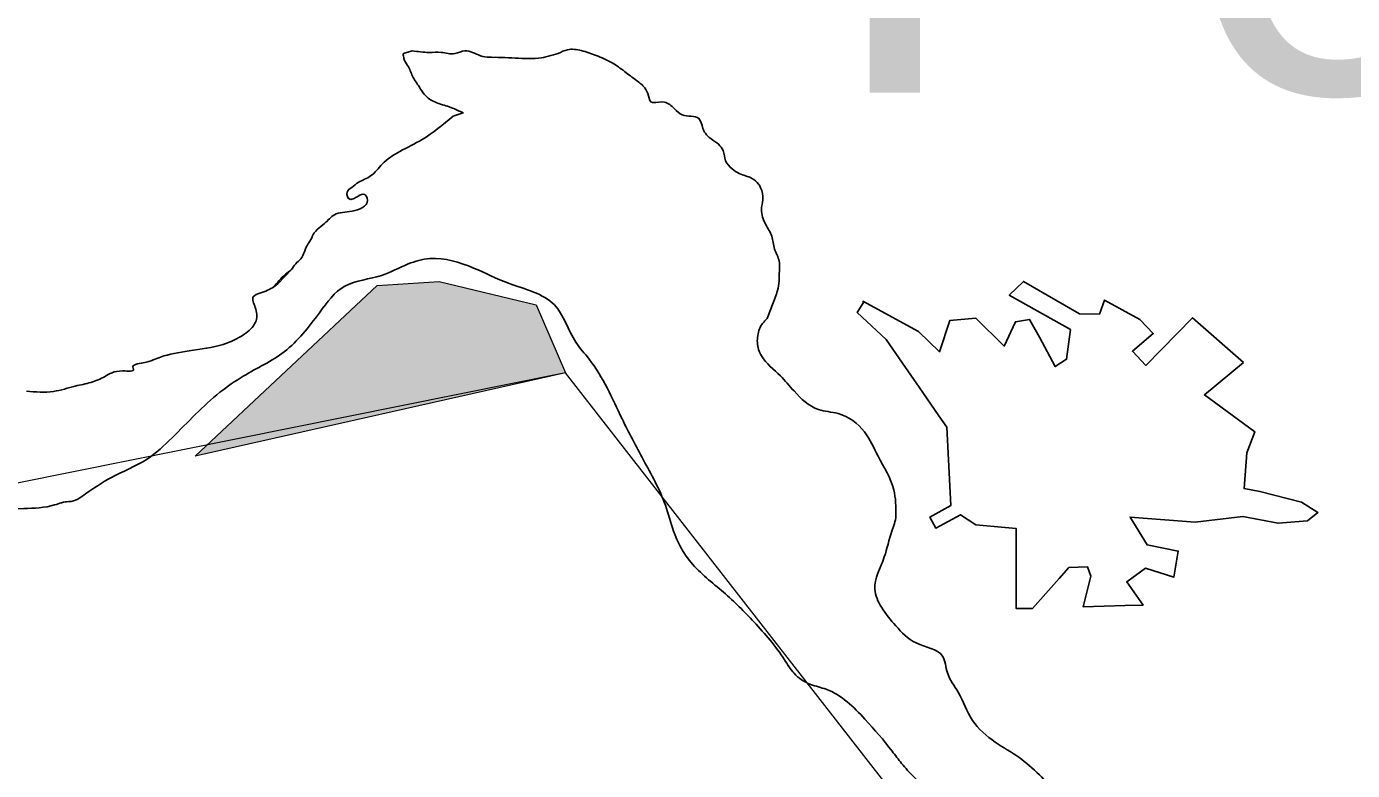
# Model space of a CAD drawing. Extents: x 553962 to 842807, y 8883888 to 9032388.
# Drawn here: x 816771 to 818416, y 9006758 to 9007679 of the extents above; entities that cross this region are included whole.
import ezdxf

# ---------------------------------------------------------------- set-up
doc = ezdxf.new("R2010")
doc.units = 0
doc.header["$LTSCALE"] = 160
doc.layers.add('60', color=7, linetype='Continuous', lineweight=13)

msp = doc.modelspace()

# ---------------------------------------------------------------- hatches: boundary and pattern name
at = {"layer": '60'}
msp.add_hatch(color=256, dxfattribs=at).paths.add_polyline_path([(816980.8, 9007147.1), (817206.5, 9007358.6), (817283.4, 9007363.4), (817403.5, 9007334.6), (817439.9, 9007250.2)])

# ---------------------------------------------------------------- linework, layer by layer
at = {"layer": '60', "lineweight": 25}
for p, q in [((817239.2, 9007646), (817249.8, 9007649.4)), ((817239.2, 9007646), (817249.8, 9007649.4)), ((817300.5, 9007568.3), (817313.1, 9007572.4)), ((817300.5, 9007568.3), (817313.1, 9007572.4)), ((817083.2, 9007360.5), (817100.3, 9007378.2)), ((817083.2, 9007360.5), (817100.3, 9007378.2))]:
    msp.add_line(p, q, dxfattribs=at)
at = {"layer": '60'}
for p, q in [((817249.8, 9007649.4), (817239.2, 9007646)), ((817313.1, 9007572.4), (817300.5, 9007568.3)), ((817100.3, 9007378.2), (817083.2, 9007360.5))]:
    msp.add_line(p, q, dxfattribs=at)
msp.add_lwpolyline([(809284.3, 9010160.7), (810756.7, 9009112.6), (812325.5, 9008709.5), (812980.6, 9007492.4), (814524.6, 9006649.8), (815924, 9005762.5), (816554.3, 9005447.1), (817144.7, 9004543.2), (819049.9, 9003658.9), (819443.8, 9004139.6), (818454.3, 9005312.2), (818060.4, 9005523.7), (817894.5, 9005899), (817954.7, 9006590.7), (817439.9, 9007250.2), (816422.3, 9007045.6), (814299.2, 9008405.6), (813459.3, 9010173.7)], dxfattribs=at)
msp.add_lwpolyline([(816980.8, 9007147.1), (817206.5, 9007358.6), (817283.4, 9007363.4), (817403.5, 9007334.6), (817439.9, 9007250.2)], close=True, dxfattribs=at)
at = {"layer": '60', "lineweight": 25}
for points in [[(818281.1, 9007263), (818217.8, 9007318.6), (818160.1, 9007259.5), (818143.2, 9007277.1), (818169.2, 9007298.9), (818152.3, 9007316.5), (818108.7, 9007340.4), (818102.4, 9007322.8), (818077.8, 9007323.5), (818008.1, 9007363.6), (817990.5, 9007346.7), (818066.5, 9007303.8), (818061.6, 9007267.2), (818047.5, 9007258.1), (818027.8, 9007294.7), (818015.8, 9007316.5), (817998.2, 9007313.7), (817984.2, 9007283.4), (817949, 9007317.9), (817916.6, 9007315.1), (817904, 9007276.4), (817877.9, 9007301.7), (817809, 9007339), (817809.7, 9007337.6)], [(817809.7, 9007337.6), (817801.9, 9007324.9), (817837.8, 9007291.8), (817858.2, 9007262.3), (817878.6, 9007232.7), (817903.2, 9007197.2), (817913.1, 9007182.8), (817918, 9007085.7), (817892, 9007071.6), (817899.4, 9007057.9), (817930.1, 9007074.5), (817949, 9007061.8), (817999, 9007057.5), (817999, 9006958.3), (818019.3, 9006958.3), (818052.4, 9006995.6), (818064.4, 9007009.1), (818087.6, 9007009.7), (818091.8, 9006998.4), (818082, 9006960.4), (818134.1, 9006961.8), (818156.6, 9006962.5), (818136.2, 9006991.4), (818159.4, 9007008.3), (818194.6, 9006997), (818200.2, 9007029.4), (818161.5, 9007037.1), (818140.4, 9007071.6), (818221.3, 9007065.3), (818280.4, 9007072.3), (818324, 9007063.9), (818360.6, 9007066.7), (818373.3, 9007077.2), (818352.9, 9007089.9), (818301.5, 9007103.3), (818281.8, 9007106.8), (818285.3, 9007151.1), (818295.2, 9007177.2), (818232.6, 9007222.9), (818281.1, 9007263)]]:
    msp.add_lwpolyline(points, dxfattribs=at)
for points in [[(817249.8, 9007649.4), (817270.8, 9007647.4), (817285.6, 9007647.4), (817302.9, 9007645.9), (817315.2, 9007649.4), (817334.6, 9007643.3), (817356.5, 9007641.3), (817390.2, 9007639.8), (817406.5, 9007640.3), (817431.1, 9007646)], [(817249.8, 9007649.4), (817270.8, 9007647.4), (817285.6, 9007647.4), (817302.9, 9007645.9), (817315.2, 9007649.4), (817334.6, 9007643.3), (817356.5, 9007641.3), (817390.2, 9007639.8), (817406.5, 9007640.3), (817431.1, 9007646)], [(817431.1, 9007646), (817442.6, 9007650.8), (817459.5, 9007649.7), (817477.9, 9007643.6), (817497.9, 9007634.5), (817513.2, 9007623.8), (817528.1, 9007612.7), (817538.3, 9007603.5), (817542.9, 9007593.4), (817548, 9007585.2), (817548.5, 9007585.2), (817562.8, 9007585.8), (817575.1, 9007577.6), (817584.8, 9007570), (817605.3, 9007565.4), (817610.4, 9007553.3), (817613.5, 9007547.2), (817620.2, 9007540.6), (817629.9, 9007533.5), (817635.5, 9007525.8), (817638.6, 9007513.1), (817646.8, 9007503), (817655.5, 9007497.4), (817671.3, 9007491.3), (817679.5, 9007484.2), (817682.1, 9007479.6), (817684.6, 9007464.9), (817683.1, 9007452.7), (817688.2, 9007434.4), (817695.9, 9007419.7), (817699.4, 9007403.5), (817705.1, 9007388.7), (817705.1, 9007371.5), (817705.1, 9007363.8), (817703, 9007352.2), (817696.9, 9007334.9), (817690, 9007317.6)], [(817431.1, 9007646), (817442.6, 9007650.8), (817459.5, 9007649.7), (817477.9, 9007643.6), (817497.9, 9007634.5), (817513.2, 9007623.8), (817528.1, 9007612.7), (817538.3, 9007603.5), (817542.9, 9007593.4), (817548, 9007585.2), (817548.5, 9007585.2), (817562.8, 9007585.8), (817575.1, 9007577.6), (817584.8, 9007570), (817605.3, 9007565.4), (817610.4, 9007553.3), (817613.5, 9007547.2), (817620.2, 9007540.6), (817629.9, 9007533.5), (817635.5, 9007525.8), (817638.6, 9007513.1), (817646.8, 9007503), (817655.5, 9007497.4), (817671.3, 9007491.3), (817679.5, 9007484.2), (817682.1, 9007479.6), (817684.6, 9007464.9), (817683.1, 9007452.7), (817688.2, 9007434.4), (817695.9, 9007419.7), (817699.4, 9007403.5), (817705.1, 9007388.7), (817705.1, 9007371.5), (817705.1, 9007363.8), (817703, 9007352.2), (817696.9, 9007334.9), (817690, 9007317.6)], [(817313.1, 9007572.4), (817299.8, 9007578.4), (817283, 9007584), (817269.7, 9007590.6), (817257.5, 9007606.3), (817250.3, 9007618), (817244.2, 9007631.2), (817239.6, 9007639.8), (817239.1, 9007642.8), (817238.6, 9007644.9), (817239.2, 9007646)], [(817313.1, 9007572.4), (817299.8, 9007578.4), (817283, 9007584), (817269.7, 9007590.6), (817257.5, 9007606.3), (817250.3, 9007618), (817244.2, 9007631.2), (817239.6, 9007639.8), (817239.1, 9007642.8), (817238.6, 9007644.9), (817239.2, 9007646)], [(817100.3, 9007378.2), (817105.4, 9007385.3), (817111.5, 9007391.4), (817120.2, 9007409.6), (817125.3, 9007417.7), (817125.8, 9007419.2), (817141.1, 9007435.5), (817153.4, 9007446.1), (817175.3, 9007450.7), (817194.2, 9007464.4), (817190.6, 9007471.5), (817183, 9007469.4), (817177.9, 9007466.4), (817172.3, 9007465.4), (817169.2, 9007474), (817174.8, 9007480.1), (817183, 9007486.2), (817198.3, 9007494.3), (817212.6, 9007509), (817234.5, 9007524.7), (817262.1, 9007539.4), (817300.5, 9007568.3)], [(817100.3, 9007378.2), (817105.4, 9007385.3), (817111.5, 9007391.4), (817120.2, 9007409.6), (817125.3, 9007417.7), (817125.8, 9007419.2), (817141.1, 9007435.5), (817153.4, 9007446.1), (817175.3, 9007450.7), (817194.2, 9007464.4), (817190.6, 9007471.5), (817183, 9007469.4), (817177.9, 9007466.4), (817172.3, 9007465.4), (817169.2, 9007474), (817174.8, 9007480.1), (817183, 9007486.2), (817198.3, 9007494.3), (817212.6, 9007509), (817234.5, 9007524.7), (817262.1, 9007539.4), (817300.5, 9007568.3)], [(816514, 9007065.1), (816531.1, 9007065.8), (816546.4, 9007068.3), (816577.1, 9007059.2), (816603.2, 9007049.5), (816622.6, 9007053.6), (816649.2, 9007063.2), (816701.4, 9007076.9), (816767.9, 9007082), (816806.3, 9007086.6), (816823.7, 9007090.7), (816824.2, 9007090.7), (816844.7, 9007100.3), (816875.8, 9007120.1), (816920.9, 9007143.5), (816952.1, 9007169.9), (817011.4, 9007226.2), (817040.1, 9007246), (817091.2, 9007276.5), (817134.7, 9007324.8), (817166.4, 9007357.8), (817211.9, 9007371), (817244.7, 9007385.2), (817271.8, 9007391.8), (817326, 9007380.1), (817369.5, 9007361.3), (817426.3, 9007334.4), (817452.9, 9007288.2), (817469.2, 9007267.4), (817510.2, 9007193.2), (817536.3, 9007143), (817563.9, 9007086.1), (817574.1, 9007054.1), (817595.6, 9007015.5), (817636, 9006978.4), (817673.9, 9006941.4), (817711.7, 9006894.7), (817723.5, 9006877.9), (817744, 9006864.2), (817763.4, 9006858.1), (817811.5, 9006821), (817845.2, 9006781.4), (817857, 9006766.2), (817872.3, 9006749.4), (817899, 9006728.1), (817917.4, 9006720.5), (817934.2, 9006714.9), (817954.2, 9006699.7), (817967.5, 9006642.8), (817961.9, 9006611.3), (817960.8, 9006577.8), (817978.8, 9006560), (818001.3, 9006554.4), (818016.6, 9006546.8), (818018.1, 9006494.5), (818005.3, 9006452.4), (818015.1, 9006429.5), (818042.2, 9006404.1), (818033.5, 9006362.5), (818012.5, 9006320.3), (817999.7, 9006277.7), (818020.7, 9006250.3), (818001.3, 9006224.9), (817997.2, 9006215.7), (817974.7, 9006177.7), (817952.7, 9006134.5), (817934.2, 9006076.6), (817929.1, 9006035), (817928.6, 9006015.7), (817925.6, 9005989.8), (817923, 9005966.4), (817937.3, 9005920.2), (817950.1, 9005884.7), (817963.9, 9005852.2), (817981.3, 9005813.1), (818000.2, 9005764.8), (818009.4, 9005721.7), (818018.1, 9005679.5), (818043.2, 9005627.7), (818062.1, 9005590.7), (818082.1, 9005557.7)], [(818082.1, 9005557.7), (818062.1, 9005590.7), (818043.2, 9005627.7), (818018.1, 9005679.5), (818009.4, 9005721.7), (818000.2, 9005764.8), (817981.3, 9005813.1), (817963.9, 9005852.2), (817950.1, 9005884.7), (817937.3, 9005920.2), (817923, 9005966.4), (817925.6, 9005989.8), (817928.6, 9006015.7), (817929.1, 9006035), (817934.2, 9006076.6), (817952.7, 9006134.5), (817974.7, 9006177.7), (817997.2, 9006215.7), (818001.3, 9006224.9), (818020.7, 9006250.3), (817999.7, 9006277.7), (818012.5, 9006320.3), (818033.5, 9006362.5), (818042.2, 9006404.1), (818015.1, 9006429.5), (818005.3, 9006452.4), (818018.1, 9006494.5), (818016.6, 9006546.8), (818001.3, 9006554.4), (817978.8, 9006560), (817960.8, 9006577.8), (817961.9, 9006611.3), (817967.5, 9006642.8), (817954.2, 9006699.7), (817934.2, 9006714.9), (817917.4, 9006720.5), (817899, 9006728.1), (817872.3, 9006749.4), (817857, 9006766.2), (817845.2, 9006781.4), (817811.5, 9006821), (817763.4, 9006858.1), (817744, 9006864.2), (817723.5, 9006877.9), (817711.7, 9006894.7), (817673.9, 9006941.4), (817636, 9006978.4), (817595.6, 9007015.5), (817574.1, 9007054.1), (817563.9, 9007086.1), (817536.3, 9007143), (817510.2, 9007193.2), (817469.2, 9007267.4), (817452.9, 9007288.2), (817426.3, 9007334.4), (817369.5, 9007361.3), (817326, 9007380.1), (817271.8, 9007391.8), (817244.7, 9007385.2), (817211.9, 9007371), (817166.4, 9007357.8), (817134.7, 9007324.8), (817091.2, 9007276.5), (817040.1, 9007246), (817011.4, 9007226.2), (816952.1, 9007169.9), (816920.9, 9007143.5), (816875.8, 9007120.1), (816844.7, 9007100.3), (816824.2, 9007090.7), (816823.7, 9007090.7), (816806.3, 9007086.6), (816767.9, 9007082), (816701.4, 9007076.9), (816649.2, 9007063.2), (816622.6, 9007053.6), (816603.2, 9007049.5), (816577.1, 9007059.2), (816546.4, 9007068.3), (816531.1, 9007065.8), (816514, 9007065.1)], [(818082.1, 9005557.7), (818062.1, 9005590.7), (818043.2, 9005627.7), (818018.1, 9005679.5), (818009.4, 9005721.7), (818000.2, 9005764.8), (817981.3, 9005813.1), (817963.9, 9005852.2), (817950.1, 9005884.7), (817937.3, 9005920.2), (817923, 9005966.4), (817925.6, 9005989.8), (817928.6, 9006015.7), (817929.1, 9006035), (817934.2, 9006076.6), (817952.7, 9006134.5), (817974.7, 9006177.7), (817997.2, 9006215.7), (818001.3, 9006224.9), (818020.7, 9006250.3), (817999.7, 9006277.7), (818012.5, 9006320.3), (818033.5, 9006362.5), (818042.2, 9006404.1), (818015.1, 9006429.5), (818005.3, 9006452.4), (818018.1, 9006494.5), (818016.6, 9006546.8), (818001.3, 9006554.4), (817978.8, 9006560), (817960.8, 9006577.8), (817961.9, 9006611.3), (817967.5, 9006642.8), (817954.2, 9006699.7), (817934.2, 9006714.9), (817917.4, 9006720.5), (817899, 9006728.1), (817872.3, 9006749.4), (817857, 9006766.2), (817845.2, 9006781.4), (817811.5, 9006821), (817763.4, 9006858.1), (817744, 9006864.2), (817723.5, 9006877.9), (817711.7, 9006894.7), (817673.9, 9006941.4), (817636, 9006978.4), (817595.6, 9007015.5), (817574.1, 9007054.1), (817563.9, 9007086.1), (817536.3, 9007143), (817510.2, 9007193.2), (817469.2, 9007267.4), (817452.9, 9007288.2), (817426.3, 9007334.4), (817369.5, 9007361.3), (817326, 9007380.1), (817271.8, 9007391.8), (817244.7, 9007385.2), (817211.9, 9007371), (817166.4, 9007357.8), (817134.7, 9007324.8), (817091.2, 9007276.5), (817040.1, 9007246), (817011.4, 9007226.2), (816952.1, 9007169.9), (816920.9, 9007143.5), (816875.8, 9007120.1), (816844.7, 9007100.3), (816824.2, 9007090.7), (816823.7, 9007090.7), (816806.3, 9007086.6), (816767.9, 9007082), (816701.4, 9007076.9), (816649.2, 9007063.2), (816622.6, 9007053.6), (816603.2, 9007049.5), (816577.1, 9007059.2), (816546.4, 9007068.3), (816531.1, 9007065.8), (816514, 9007065.1)], [(817079.4, 9007358.3), (817094.7, 9007374.2), (817100.3, 9007378.2)], [(816771.4, 9007227.7), (816804.8, 9007227.2), (816831.9, 9007233.9), (816851.3, 9007238.4), (816868.2, 9007245.5), (816890.7, 9007252.7), (816904, 9007255.2), (816903.5, 9007256.2), (816916.3, 9007262.8), (816937.8, 9007269.9), (816973, 9007277.5), (817015.5, 9007285.6), (817041.1, 9007297.8), (817055.4, 9007313.1), (817055.9, 9007329.3), (817052.3, 9007343.5), (817068.2, 9007351.7), (817083.2, 9007360.5)], [(816771.4, 9007227.7), (816804.8, 9007227.2), (816831.9, 9007233.9), (816851.3, 9007238.4), (816868.2, 9007245.5), (816890.7, 9007252.7), (816904, 9007255.2), (816903.5, 9007256.2), (816916.3, 9007262.8), (816937.8, 9007269.9), (816973, 9007277.5), (817015.5, 9007285.6), (817041.1, 9007297.8), (817055.4, 9007313.1), (817055.9, 9007329.3), (817052.3, 9007343.5), (817068.2, 9007351.7), (817083.2, 9007360.5)], [(817690, 9007317.6), (817680.5, 9007304.9), (817678.5, 9007296.3), (817678, 9007287.7), (817683.1, 9007271.4), (817706.6, 9007246.6), (817723.5, 9007227.8), (817753.7, 9007204.9), (817778.2, 9007199.8), (817811, 9007177), (817827.8, 9007147), (817847.3, 9007105.4), (817849.8, 9007073.4), (817849.8, 9007072.9), (817844.7, 9007054.1), (817835.5, 9007022.1), (817823.8, 9006982), (817831.9, 9006959.7), (817849.8, 9006936.8), (817874.9, 9006915.5), (817907.7, 9006899.2), (817913.8, 9006878.4), (817927.1, 9006854.5), (817945, 9006819.5), (817973.1, 9006792.6), (818002.3, 9006773.8), (818027.8, 9006752), (818048.2, 9006731.3)], [(817690, 9007317.6), (817680.5, 9007304.9), (817678.5, 9007296.3), (817678, 9007287.7), (817683.1, 9007271.4), (817706.6, 9007246.6), (817723.5, 9007227.8), (817753.7, 9007204.9), (817778.2, 9007199.8), (817811, 9007177), (817827.8, 9007147), (817847.3, 9007105.4), (817849.8, 9007073.4), (817849.8, 9007072.9), (817844.7, 9007054.1), (817835.5, 9007022.1), (817823.8, 9006982), (817831.9, 9006959.7), (817849.8, 9006936.8), (817874.9, 9006915.5), (817907.7, 9006899.2), (817913.8, 9006878.4), (817927.1, 9006854.5), (817945, 9006819.5), (817973.1, 9006792.6), (818002.3, 9006773.8), (818027.8, 9006752), (818048.2, 9006731.3)]]:
    msp.add_spline(points, degree=3, dxfattribs=at)
at = {"layer": '60'}
for points in [[(817431.1, 9007646), (817406.5, 9007640.3), (817390.2, 9007639.8), (817356.5, 9007641.3), (817334.6, 9007643.3), (817315.2, 9007649.4), (817302.9, 9007645.9), (817285.6, 9007647.4), (817270.8, 9007647.4), (817249.8, 9007649.4)], [(817690, 9007317.6), (817696.9, 9007334.9), (817703, 9007352.2), (817705.1, 9007363.8), (817705.1, 9007371.5), (817705.1, 9007388.7), (817699.4, 9007403.5), (817695.9, 9007419.7), (817688.2, 9007434.4), (817683.1, 9007452.7), (817684.6, 9007464.9), (817682.1, 9007479.6), (817679.5, 9007484.2), (817671.3, 9007491.3), (817655.5, 9007497.4), (817646.8, 9007503), (817638.6, 9007513.1), (817635.5, 9007525.8), (817629.9, 9007533.5), (817620.2, 9007540.6), (817613.5, 9007547.2), (817610.4, 9007553.3), (817605.3, 9007565.4), (817584.8, 9007570), (817575.1, 9007577.6), (817562.8, 9007585.8), (817548.5, 9007585.2), (817548, 9007585.2), (817542.9, 9007593.4), (817538.3, 9007603.5), (817528.1, 9007612.7), (817513.2, 9007623.8), (817497.9, 9007634.5), (817477.9, 9007643.6), (817459.5, 9007649.7), (817442.6, 9007650.8), (817431.1, 9007646)], [(817239.2, 9007646), (817238.6, 9007644.9), (817239.1, 9007642.8), (817239.6, 9007639.8), (817244.2, 9007631.2), (817250.3, 9007618), (817257.5, 9007606.3), (817269.7, 9007590.6), (817283, 9007584), (817299.8, 9007578.4), (817313.1, 9007572.4)], [(817300.5, 9007568.3), (817262.1, 9007539.4), (817234.5, 9007524.7), (817212.6, 9007509), (817198.3, 9007494.3), (817183, 9007486.2), (817174.8, 9007480.1), (817169.2, 9007474), (817172.3, 9007465.4), (817177.9, 9007466.4), (817183, 9007469.4), (817190.6, 9007471.5), (817194.2, 9007464.4), (817175.3, 9007450.7), (817153.4, 9007446.1), (817141.1, 9007435.5), (817125.8, 9007419.2), (817125.3, 9007417.7), (817120.2, 9007409.6), (817111.5, 9007391.4), (817105.4, 9007385.3), (817100.3, 9007378.2)], [(817083.2, 9007360.5), (817068.2, 9007351.7), (817052.3, 9007343.5), (817055.9, 9007329.3), (817055.4, 9007313.1), (817041.1, 9007297.8), (817015.5, 9007285.6), (816973, 9007277.5), (816937.8, 9007269.9), (816916.3, 9007262.8), (816903.5, 9007256.2), (816904, 9007255.2), (816890.7, 9007252.7), (816868.2, 9007245.5), (816851.3, 9007238.4), (816831.9, 9007233.9), (816804.8, 9007227.2), (816771.4, 9007227.7)], [(818048.2, 9006731.3), (818027.8, 9006752), (818002.3, 9006773.8), (817973.1, 9006792.6), (817945, 9006819.5), (817927.1, 9006854.5), (817913.8, 9006878.4), (817907.7, 9006899.2), (817874.9, 9006915.5), (817849.8, 9006936.8), (817831.9, 9006959.7), (817823.8, 9006982), (817835.5, 9007022.1), (817844.7, 9007054.1), (817849.8, 9007072.9), (817849.8, 9007073.4), (817847.3, 9007105.4), (817827.8, 9007147), (817811, 9007177), (817778.2, 9007199.8), (817753.7, 9007204.9), (817723.5, 9007227.8), (817706.6, 9007246.6), (817683.1, 9007271.4), (817678, 9007287.7), (817678.5, 9007296.3), (817680.5, 9007304.9), (817690, 9007317.6)]]:
    msp.add_spline(points, degree=3, dxfattribs=at)

# ---------------------------------------------------------------- texts
msp.add_text('Penedo', height=500, dxfattribs=at).set_placement((817762.4, 9007597.6))

doc.saveas('drawing.dxf')
